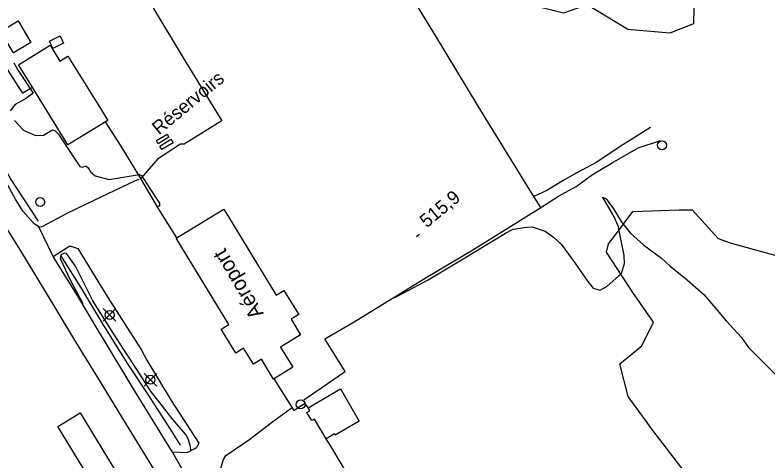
# Model space of a CAD drawing. Extents: x 347059 to 352153, y 6073752 to 6078601.
# Drawn here: x 349284.5 to 349535.4, y 6074773.5 to 6074922.1 of the extents above; entities that cross this region are included whole.
import ezdxf

# ---------------------------------------------------------------- set-up
doc = ezdxf.new("R2010")
doc.units = 0
for name, color, linetype in [('Level 19', 7, 'Continuous'), ('Level 2', 7, 'Continuous'), ('Level 21', 7, 'Continuous'), ('Level 25', 7, 'Continuous'), ('Level 3', 7, 'Continuous'), ('Level 31', 7, 'Continuous'), ('Level 33', 7, 'Continuous'), ('Level 36', 7, 'Continuous'), ('Level 37', 7, 'Continuous'), ('Level 4', 7, 'Continuous'), ('Level 44', 7, 'Continuous')]:
    doc.layers.add(name, color=color, linetype=linetype)

msp = doc.modelspace()

# ---------------------------------------------------------------- linework, layer by layer
at = {"layer": 'Level 19'}
for points in [[(349496.22, 6074884.58), (349487.05, 6074878.82), (349478.11, 6074872.96), (349471.72, 6074869.54), (349467.36, 6074867.01), (349461.67, 6074863.65), (349457.38, 6074861.63)], [(349459.75, 6074857.96), (349465.56, 6074861.72), (349471.53, 6074864.93), (349476.95, 6074868.97), (349483.47, 6074872.87), (349492.16, 6074877.85), (349499.64, 6074880.22)], [(349292.38, 6074851.45), (349292.38, 6074851.45), (349293.5, 6074851.64), (349301.84, 6074856.09), (349310.9, 6074860.39), (349324.67, 6074866.99), (349325.81, 6074867.42)], [(349297.17, 6074841.64), (349299.42, 6074843.09), (349302.76, 6074845.14), (349305.38, 6074844.25), (349311.14, 6074834.87), (349315.35, 6074827.9), (349326.53, 6074810.63), (349328.42, 6074807.08), (349336.54, 6074793.6), (349345.74, 6074779.45), (349344.95, 6074777.87), (349341.72, 6074776.14), (349336.98, 6074776.41)], [(349347.94, 6074757.16), (349351.63, 6074766.38), (349353.94, 6074773.92), (349354.72, 6074775.33), (349362.69, 6074780.75), (349370.36, 6074786.61), (349376.87, 6074791.25)]]:
    msp.add_lwpolyline(points, dxfattribs=at)
at = {"layer": 'Level 2'}
for points in [[(349284.02, 6074906.1), (349285.52, 6074903.62), (349290.51, 6074896.06), (349288, 6074894.15), (349284.55, 6074892.23), (349282.9, 6074890.11)], [(349284.28, 6074886.99), (349287.25, 6074883.76), (349291.31, 6074881.89), (349293.99, 6074882.06), (349296.92, 6074883.8), (349297.84, 6074883.52), (349298.99, 6074882.36), (349301.88, 6074877.98), (349306.09, 6074871.63), (349306.94, 6074871.43), (349308.12, 6074871.78), (349308.8, 6074871.16), (349309.58, 6074869.81), (349311.23, 6074868.54), (349315.84, 6074867.28), (349323.86, 6074868.59), (349325.84, 6074868.96), (349326.67, 6074868.63), (349329.23, 6074864.62), (349332.58, 6074859.41), (349332.59, 6074858.48), (349331.98, 6074858.12)], [(349450.53, 6074850.69), (349455.04, 6074851.39), (349456.85, 6074851.48), (349461.16, 6074850.1), (349463.91, 6074848.03), (349466.43, 6074845.77), (349471, 6074839.47), (349475.35, 6074833.26), (349477.16, 6074831.05), (349479.49, 6074830.38), (349481.81, 6074831.73), (349486.62, 6074835.94), (349487.56, 6074839.33), (349487.52, 6074841.99), (349485.81, 6074850.16), (349485.61, 6074851.48), (349484.15, 6074854.85), (349480.95, 6074860.36), (349480.3, 6074861.42), (349481.49, 6074860.84), (349483.89, 6074857.48), (349486.65, 6074852.94), (349489.61, 6074849.4), (349494.07, 6074845.4), (349499.96, 6074841.02), (349502.77, 6074838.43), (349508.43, 6074833.85), (349513.99, 6074828.91), (349517.3, 6074825.13), (349521.48, 6074820.21), (349526.55, 6074814.57), (349528.88, 6074811.3), (349534.26, 6074805.94), (349538.15, 6074802.12)], [(349409.85, 6074827.43), (349412.14, 6074828.45), (349422.18, 6074833.79), (349435.53, 6074841.8), (349447.92, 6074849.36), (349450.53, 6074850.69)], [(349343.05, 6074776.85), (349342.9, 6074778.25), (349342.2, 6074780.9), (349341.29, 6074782.41), (349337.12, 6074787.18), (349329.58, 6074796.87), (349325.05, 6074803.9), (349319.34, 6074812.89), (349316.24, 6074817.51), (349310.42, 6074826.8), (349304.59, 6074838.39), (349301.61, 6074842.57), (349300.9, 6074842.77), (349299.78, 6074842.19), (349299.48, 6074840.99), (349302.97, 6074833.62), (349307.12, 6074826), (349306.85, 6074825.92)]]:
    msp.add_lwpolyline(points, dxfattribs=at)
at = {"layer": 'Level 21'}
for points in [[(349347.94, 6074757.16), (349336.98, 6074776.41), (349324.66, 6074796.41), (349312.96, 6074815.74), (349304.72, 6074829.46), (349297.17, 6074841.64), (349292.38, 6074851.45), (349290.87, 6074852.45), (349287.22, 6074856.57), (349284.78, 6074860.51), (349277.28, 6074873.89)], [(349277.67, 6074857.33), (349286.6, 6074842.96), (349293.81, 6074831.02), (349304.59, 6074813.15), (349313.18, 6074799.29), (349321.54, 6074785.61), (349331.61, 6074769.15), (349339.23, 6074756.54), (349343.45, 6074748.38), (349340.99, 6074743.75), (349338.82, 6074740.11), (349336.22, 6074738), (349323.33, 6074730.71), (349312.38, 6074724.89), (349306.62, 6074721.77)]]:
    msp.add_lwpolyline(points, dxfattribs=at)
at = {"layer": 'Level 25'}
for points in [[(349472.68, 6075076.62), (349469.3, 6075062.36), (349456.5, 6075054.45), (349436.63, 6075042.39), (349416.91, 6075030.32), (349400.15, 6075020.2), (349368.66, 6075000.94), (349345.97, 6074987.19), (349342.1, 6074970.46), (349336.86, 6074948.87), (349330.65, 6074924.27), (349340.55, 6074907.8), (349353.39, 6074886.87), (349340.88, 6074879.05), (349339.57, 6074879), (349331.93, 6074874.09), (349326.41, 6074867.59)], [(349380.67, 6074793.89), (349394.5, 6074803.27), (349387.67, 6074814.12), (349397.5, 6074819.82), (349421.54, 6074834.63), (349437, 6074843.86), (349459.75, 6074857.96), (349457.38, 6074861.63), (349454.99, 6074865.34), (349438.78, 6074891.74), (349424.57, 6074915.27), (349407.97, 6074942.52), (349395.32, 6074964.07), (349402.85, 6074994.07), (349404.46, 6074996.11), (349415.07, 6075002.32), (349434.14, 6075014.15), (349462.68, 6075031.39), (349481.14, 6075042.41), (349496, 6075039.08), (349512.84, 6075035.07), (349520.07, 6075023.29), (349539.95, 6074990.52)]]:
    msp.add_lwpolyline(points, dxfattribs=at)
at = {"layer": 'Level 3'}
msp.add_line((349418.31, 6074848.27), (349419.23, 6074849.04), dxfattribs=at)
at = {"layer": 'Level 31'}
for points in [[(349285.53, 6074920.11), (349289.79, 6074912.98), (349283.95, 6074909.48), (349279.68, 6074916.61), (349285.53, 6074920.11)], [(349295.91, 6074913.37), (349299.46, 6074915.15), (349300.66, 6074912.75), (349297.12, 6074910.97), (349295.91, 6074913.37)], [(349296.17, 6074912), (349299.42, 6074906.74), (349302.12, 6074908.41), (349312.02, 6074892.37), (349315.35, 6074886.97), (349302.12, 6074878.8), (349298.73, 6074884.29), (349288.92, 6074900.17), (349285.63, 6074905.49), (349296.17, 6074912)], [(349379.66, 6074815.51), (349372.97, 6074811.43), (349377.08, 6074804.7), (349370.65, 6074800.77), (349366.61, 6074807.38), (349363.91, 6074805.73), (349360.66, 6074811.04), (349358.01, 6074809.42), (349353.14, 6074817.38), (349355.78, 6074819), (349338.21, 6074847.73), (349354.02, 6074857.4), (349371.55, 6074828.75), (349374.09, 6074830.31), (349379, 6074822.28), (349376.47, 6074820.73), (349379.66, 6074815.51)], [(349392.92, 6074797.48), (349399.19, 6074786.76), (349391.21, 6074782.09), (349390.95, 6074782.53), (349388.11, 6074780.87), (349384.26, 6074787.44), (349383.36, 6074786.91), (349381.75, 6074789.66), (349382.7, 6074790.21), (349382.11, 6074791.23), (349392.89, 6074797.54), (349392.92, 6074797.48)], [(349306.14, 6074789.47), (349330.92, 6074748.77), (349323.49, 6074744.25), (349298.72, 6074784.95), (349306.14, 6074789.47)]]:
    msp.add_lwpolyline(points, dxfattribs=at)
at = {"layer": 'Level 33'}
for points in [[(349331.61, 6074880.25), (349335.15, 6074882.4), (349335.78, 6074881.37), (349332.19, 6074879.19), (349331.61, 6074880.25)], [(349332.75, 6074878.42), (349336.42, 6074880.68), (349337.13, 6074879.53), (349333.4, 6074877.23), (349332.75, 6074878.42)]]:
    msp.add_lwpolyline(points, dxfattribs=at)
at = {"layer": 'Level 36'}
for p, q in [((349318.1, 6074820.04), (349313.87, 6074824.27)), ((349313.87, 6074820.04), (349318.1, 6074824.27)), ((349331.72, 6074798.4), (349327.49, 6074802.63)), ((349327.49, 6074798.4), (349331.72, 6074802.63))]:
    msp.add_line(p, q, dxfattribs=at)
for centre in [(349500.1, 6074878.67), (349292.85, 6074859.73), (349315.99, 6074822.16), (349329.61, 6074800.52), (349379.64, 6074792.3)]:
    msp.add_circle(centre, 1.5, dxfattribs=at)
at = {"layer": 'Level 37'}
for points in [[(349290.3, 6074897.93), (349287.04, 6074896), (349282.42, 6074903.28), (349273.3, 6074918.61), (349267.7, 6074927.44), (349260.7, 6074939.42), (349255.35, 6074947.95), (349259.24, 6074953.58), (349267.39, 6074963.93), (349275.94, 6074975.07), (349291.32, 6074995), (349304.29, 6075013.65), (349317.21, 6075032.18), (349341.51, 6075067.18)], [(349290.3, 6074897.93), (349287.04, 6074896), (349285.24, 6074898.84)], [(349338.35, 6074847.82), (349332.42, 6074857.36), (349326.08, 6074868.17), (349319.83, 6074878.38), (349314.63, 6074886.53)], [(349319.85, 6074878.35), (349319.83, 6074878.38), (349314.63, 6074886.53)], [(349328.14, 6074864.66), (349326.08, 6074868.17), (349325.07, 6074869.82)], [(349382.11, 6074791.23), (349381.12, 6074792.67), (349377.46, 6074790.34), (349370.84, 6074800.89)], [(349382.11, 6074791.23), (349381.12, 6074792.67), (349378.99, 6074791.32)], [(349404.74, 6074753.51), (349396.57, 6074766.87), (349389.74, 6074778.36), (349388.13, 6074780.88)], [(349389.75, 6074778.34), (349389.74, 6074778.36), (349388.13, 6074780.88)]]:
    msp.add_lwpolyline(points, dxfattribs=at)
at = {"layer": 'Level 4'}
for points in [[(349292.27, 6074853.37), (349283.01, 6074867.61), (349278.41, 6074875.41), (349273.51, 6074883.94), (349266.67, 6074894.17), (349254.57, 6074914.1), (349250.33, 6074921.84)], [(349299.67, 6074841.92), (349306.26, 6074831.35), (349313.94, 6074818.67), (349321.93, 6074805.88), (349328.75, 6074795.67), (349336.19, 6074784.09), (349339.56, 6074778.77)]]:
    msp.add_lwpolyline(points, dxfattribs=at)
at = {"layer": 'Level 44'}
for points in [[(349459.7, 6074924.59), (349431.45, 6074972.29), (349452.73, 6074995.93), (349489.08, 6075010.25), (349494.64, 6075006.49), (349505.72, 6074992.62), (349508.65, 6074975.23), (349507.73, 6074968.13), (349507.84, 6074959.79), (349505.37, 6074957.72), (349495.58, 6074946.17), (349510.97, 6074935.05), (349510.59, 6074919.1), (349502.66, 6074916.04), (349488.72, 6074917.25), (349475.19, 6074925.44), (349467.27, 6074922.7), (349459.7, 6074924.59)], [(349537.69, 6074736.45), (349526.38, 6074743.6), (349522.03, 6074747.6), (349513.52, 6074762.22), (349507.48, 6074770.06), (349497.13, 6074783.46), (349488.81, 6074794.97), (349486.06, 6074805.89), (349493.38, 6074811.89), (349497.2, 6074819.77), (349490.36, 6074829.67), (349481.55, 6074843.04), (349482.22, 6074845.86), (349484.9, 6074849.33), (349490.38, 6074856.65), (349505.84, 6074857.16), (349510.16, 6074857.18), (349518.82, 6074847.61), (349522.84, 6074846.18), (349539.69, 6074841.55)]]:
    msp.add_lwpolyline(points, dxfattribs=at)

# ---------------------------------------------------------------- texts
at = {"layer": 'Level 3'}
msp.add_text('515,9', height=4.5, rotation=39.62, dxfattribs=at).set_placement((349421.67, 6074850.98))
at = {"layer": 'Level 31'}
msp.add_text('Aéroport', height=5, rotation=120.5903, dxfattribs=at).set_placement((349367.46, 6074822.59))
at = {"layer": 'Level 33'}
msp.add_text('Réservoirs', height=4.5, rotation=39.568, dxfattribs=at).set_placement((349332.45, 6074881.94))

doc.saveas('drawing.dxf')
